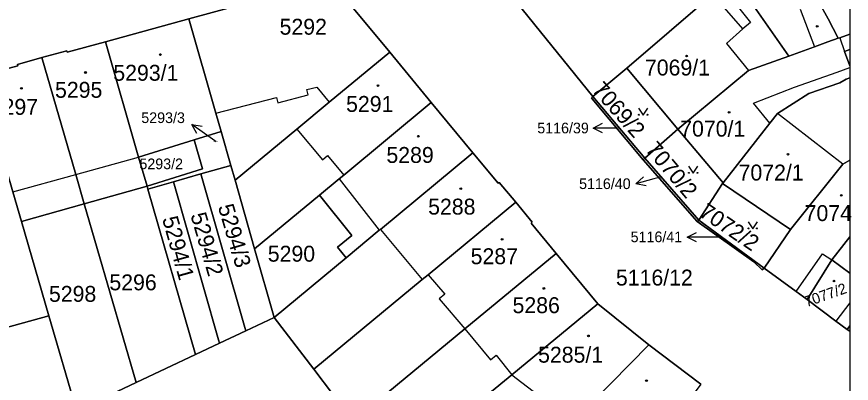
# Model space of a CAD drawing. Extents: x -596233 to -595156, y -1161235 to -1159375.
# Drawn here: x -595247.3 to -595158.1, y -1160618.3 to -1160579.1 of the extents above; entities that cross this region are included whole.
import ezdxf

# ---------------------------------------------------------------- set-up
doc = ezdxf.new("R2010")
doc.units = 0
for name, color, linetype in [('KN_CAR_KR', 7, 'Continuous'), ('KN_KULTURY', 7, 'Continuous'), ('KN_PARC_CIS_POM', 7, 'Continuous'), ('KN_PARC_CIS_POZ', 7, 'Continuous'), ('KN_PARC_CIS_STAV', 7, 'Continuous'), ('KN_PARC_PLOCHA', 7, 'Continuous'), ('PARC_C_SIPKA', 7, 'Continuous'), ('parcely_l', 7, 'Continuous')]:
    doc.layers.add(name, color=color, linetype=linetype)

msp = doc.modelspace()

# ---------------------------------------------------------------- linework, layer by layer
at = {"layer": 'KN_CAR_KR'}
for points in [[(-595169.65, -1160580.41), (-595172.88, -1160576.7)], [(-595170.71, -1160577.4), (-595168.86, -1160579.71)], [(-595163.52, -1160578.3), (-595162, -1160582.32)], [(-595169.65, -1160580.41), (-595171.41, -1160581.97)], [(-595168.86, -1160579.71), (-595169.65, -1160580.41)], [(-595159.3, -1160581.34), (-595158.78, -1160582.8)], [(-595171.41, -1160581.97), (-595169.04, -1160584.85)], [(-595159.59, -1160585.01), (-595158.2304, -1160584.5182)], [(-595164.14, -1160586.64), (-595159.59, -1160585.01)], [(-595216.27, -1160586.89), (-595215.2, -1160586.61)], [(-595215.2, -1160586.61), (-595213.86, -1160588.23)], [(-595168.54, -1160588.35), (-595164.14, -1160586.64)], [(-595219.38, -1160588.3), (-595216.12, -1160587.45)], [(-595216.12, -1160587.45), (-595216.27, -1160586.89)], [(-595225.99, -1160589.41), (-595219.52, -1160587.73)], [(-595219.52, -1160587.73), (-595219.38, -1160588.3)], [(-595166.76, -1160590.49), (-595168.54, -1160588.35)], [(-595158.98, -1160594.86), (-595165.96, -1160589.43)], [(-595217.33, -1160591.1), (-595214.6, -1160594.39)], [(-595240.96, -1160595.95), (-595234.24, -1160594.09)], [(-595214.6, -1160594.39), (-595214.05, -1160593.94)], [(-595214.05, -1160593.94), (-595212.32, -1160596.02)], [(-595247.69, -1160597.82), (-595240.96, -1160595.95)], [(-595212.81, -1160596.42), (-595208.52, -1160601.92)], [(-595208.4, -1160601.82), (-595203.92, -1160607.17)], [(-595163.97, -1160608.45), (-595161.16, -1160604.44), (-595160.15, -1160605.09)], [(-595203.3, -1160606.66), (-595201.52, -1160608.73)], [(-595201.52, -1160608.73), (-595202.12, -1160609.25)], [(-595202.12, -1160609.25), (-595199.36, -1160612.44)], [(-595158.2304, -1160609.6567), (-595159.71, -1160611.61)], [(-595199.36, -1160612.44), (-595196.64, -1160615.76)], [(-595196.64, -1160615.76), (-595196.04, -1160615.26)], [(-595196.04, -1160615.26), (-595194.34, -1160617.35)], [(-595194.34, -1160617.35), (-595187.81, -1160622.37)]]:
    msp.add_lwpolyline(points, dxfattribs=at)
at = {"layer": 'KN_KULTURY'}
for points in [[(-595180.8118, -1160588.8716), (-595180.3118, -1160589.6216), (-595179.8118, -1160588.8716)], [(-595175.4718, -1160595.0816), (-595174.9718, -1160595.8316), (-595174.4718, -1160595.0816)], [(-595169.1018, -1160601.0216), (-595168.6018, -1160601.7716), (-595168.1018, -1160601.0216)]]:
    msp.add_lwpolyline(points, dxfattribs=at)
for centre, radius in [((-595161.71, -1160580.13), 0.09), ((-595161.71, -1160580.13), 0.0398), ((-595231.92, -1160583.14), 0.09), ((-595231.92, -1160583.14), 0.0398), ((-595175.67, -1160583.3), 0.09), ((-595175.67, -1160583.3), 0.0398), ((-595239.92, -1160585.06), 0.09), ((-595239.92, -1160585.06), 0.0398), ((-595246.77, -1160586.75), 0.09), ((-595246.77, -1160586.75), 0.0398), ((-595208.65, -1160586.45), 0.09), ((-595208.65, -1160586.45), 0.0398), ((-595171.13, -1160589.32), 0.09), ((-595171.13, -1160589.32), 0.0398), ((-595180.762, -1160589.5714), 0.05), ((-595179.8626, -1160589.5714), 0.05), ((-595204.35, -1160591.87), 0.09), ((-595204.35, -1160591.87), 0.0398), ((-595164.84, -1160593.79), 0.09), ((-595164.84, -1160593.79), 0.0398), ((-595175.422, -1160595.7814), 0.05), ((-595174.5226, -1160595.7814), 0.05), ((-595199.81, -1160597.47), 0.09), ((-595199.81, -1160597.47), 0.0398), ((-595159.14, -1160598.19), 0.09), ((-595159.14, -1160598.19), 0.0398), ((-595169.052, -1160601.7214), 0.05), ((-595168.1526, -1160601.7214), 0.05), ((-595195.39, -1160602.89), 0.09), ((-595195.39, -1160602.89), 0.0398), ((-595159.92, -1160607.34), 0.09), ((-595190.93, -1160608.13), 0.09), ((-595190.93, -1160608.13), 0.0398), ((-595159.92, -1160607.34), 0.0398), ((-595186.16, -1160613.2), 0.09), ((-595186.16, -1160613.2), 0.0398), ((-595179.96, -1160617.98), 0.09), ((-595179.96, -1160617.98), 0.0398)]:
    msp.add_circle(centre, radius, dxfattribs=at)
at = {"layer": 'KN_PARC_PLOCHA'}
for points in [[(-595158.2304, -1160580.9538), (-595159.3, -1160581.34), (-595159.46, -1160581.4), (-595160.53, -1160579.33), (-595161.58, -1160577.46), (-595162.8, -1160575.26), (-595164.72, -1160570.41), (-595167.53, -1160561.66), (-595161.3, -1160559.79), (-595158.2304, -1160558.8486)], [(-595159.46, -1160581.4), (-595160.56, -1160581.79), (-595162, -1160582.32), (-595164.73, -1160583.3), (-595168.73, -1160577.6), (-595169.22, -1160576.38), (-595170.03, -1160574.38), (-595171.2, -1160572.7), (-595171.6, -1160571.41), (-595171.69, -1160571.13), (-595173.83, -1160563.55), (-595167.53, -1160561.66), (-595164.72, -1160570.41), (-595162.8, -1160575.26), (-595161.58, -1160577.46), (-595160.53, -1160579.33)], [(-595170.03, -1160574.38), (-595172.88, -1160576.7), (-595173.01, -1160576.81), (-595182.06, -1160584.61), (-595185.68, -1160587.63), (-595198.25, -1160572.11), (-595198.91, -1160571.29), (-595198.8, -1160571.07), (-595198.06, -1160570.85), (-595194.58, -1160569.81), (-595185.85, -1160567.21), (-595177.97, -1160564.82), (-595177.99, -1160564.76), (-595173.83, -1160563.55), (-595171.69, -1160571.13), (-595171.6, -1160571.41), (-595171.2, -1160572.7)], [(-595164.73, -1160583.3), (-595169.04, -1160584.85), (-595176.6, -1160591.1), (-595182.06, -1160584.61), (-595173.01, -1160576.81), (-595172.88, -1160576.7), (-595170.03, -1160574.38), (-595169.22, -1160576.38), (-595168.73, -1160577.6)], [(-595207.41, -1160582.89), (-595213.86, -1160588.23), (-595217.33, -1160591.1), (-595223.94, -1160596.57), (-595224.4, -1160594.98), (-595225.43, -1160591.37), (-595225.99, -1160589.41), (-595228.87, -1160579.33), (-595213.77, -1160575.21)], [(-595225.43, -1160591.37), (-595228.3, -1160592.26), (-595234.24, -1160594.09), (-595237.79, -1160581.77), (-595228.87, -1160579.33), (-595225.99, -1160589.41)], [(-595158.2304, -1160582.6066), (-595158.78, -1160582.8), (-595158.2304, -1160584.3572), (-595158.2304, -1160585.6373), (-595158.62, -1160585.78), (-595159.31, -1160586.16), (-595162.61, -1160587.3), (-595165.96, -1160589.43), (-595166.76, -1160590.49), (-595171.77, -1160596.85), (-595176.6, -1160591.1), (-595169.04, -1160584.85), (-595164.73, -1160583.3), (-595162, -1160582.32), (-595160.56, -1160581.79), (-595159.46, -1160581.4), (-595159.3, -1160581.34), (-595158.2304, -1160580.9538)], [(-595234.24, -1160594.09), (-595233.34, -1160597.22), (-595240.05, -1160599.1), (-595240.96, -1160595.95), (-595244.58, -1160583.47), (-595241.91, -1160582.74), (-595241.87, -1160582.88), (-595237.79, -1160581.77)], [(-595202.96, -1160588.27), (-595212.32, -1160596.02), (-595212.81, -1160596.42), (-595214.9, -1160598.15), (-595221.84, -1160603.89), (-595223.94, -1160596.57), (-595217.33, -1160591.1), (-595213.86, -1160588.23), (-595207.41, -1160582.89)], [(-595158.2304, -1160584.3572), (-595158.78, -1160582.8), (-595158.2304, -1160582.6066)], [(-595240.05, -1160599.1), (-595246.77, -1160600.98), (-595247.69, -1160597.82), (-595251.29, -1160585.46), (-595247.16, -1160584.33), (-595247.2, -1160584.19), (-595244.58, -1160583.47), (-595240.96, -1160595.95)], [(-595176.6, -1160591.1), (-595180.13, -1160594.21), (-595185.68, -1160587.63), (-595182.06, -1160584.61)], [(-595246.77, -1160600.98), (-595243.84, -1160611.05), (-595250.73, -1160612.96), (-595254.52, -1160599.66), (-595258.05, -1160587.3), (-595251.29, -1160585.46), (-595247.69, -1160597.82)], [(-595158.2304, -1160594.4102), (-595158.98, -1160594.86), (-595164.57, -1160601.84), (-595171.83, -1160596.91), (-595171.77, -1160596.85), (-595166.76, -1160590.49), (-595165.96, -1160589.43), (-595162.61, -1160587.3), (-595159.31, -1160586.16), (-595158.62, -1160585.78), (-595158.2304, -1160585.6373)], [(-595180.13, -1160594.21), (-595180.31, -1160594.38), (-595185.76, -1160587.86), (-595185.84, -1160587.76), (-595185.68, -1160587.63)], [(-595198.51, -1160593.64), (-595208.4, -1160601.82), (-595208.52, -1160601.92), (-595212.07, -1160604.86), (-595213, -1160603.73), (-595211.47, -1160602.46), (-595214.9, -1160598.15), (-595212.81, -1160596.42), (-595212.32, -1160596.02), (-595202.96, -1160588.27)], [(-595171.77, -1160596.85), (-595171.83, -1160596.91), (-595174.35, -1160600.84), (-595180.13, -1160594.21), (-595176.6, -1160591.1)], [(-595224.4, -1160594.98), (-595227.58, -1160595.9), (-595230.52, -1160596.74), (-595233.25, -1160597.53), (-595233.34, -1160597.22), (-595227.42, -1160595.34), (-595228.3, -1160592.26), (-595225.43, -1160591.37)], [(-595233.34, -1160597.22), (-595234.24, -1160594.09), (-595228.3, -1160592.26), (-595227.42, -1160595.34)], [(-595193.94, -1160598.92), (-595203.3, -1160606.66), (-595203.92, -1160607.17), (-595215.53, -1160616.77), (-595219.75, -1160611.22), (-595212.07, -1160604.86), (-595208.52, -1160601.92), (-595208.4, -1160601.82), (-595198.51, -1160593.64), (-595195.82, -1160596.89), (-595195.7, -1160596.8)], [(-595174.35, -1160600.84), (-595174.54, -1160600.99), (-595180.31, -1160594.38), (-595180.13, -1160594.21)], [(-595158.2304, -1160602.6243), (-595160.15, -1160605.09), (-595162.78, -1160609.32), (-595163.97, -1160608.45), (-595167.39, -1160605.97), (-595164.57, -1160601.84), (-595158.98, -1160594.86), (-595158.2304, -1160594.4102)], [(-595223.94, -1160596.57), (-595221.84, -1160603.89), (-595219.75, -1160611.22), (-595222.78, -1160612.65), (-595222.88, -1160612.3), (-595227.58, -1160595.9), (-595224.4, -1160594.98)], [(-595222.78, -1160612.65), (-595225.61, -1160613.98), (-595225.71, -1160613.62), (-595230.52, -1160596.74), (-595227.58, -1160595.9), (-595222.88, -1160612.3)], [(-595233.25, -1160597.53), (-595228.16, -1160615.18), (-595234.52, -1160618.18), (-595240.05, -1160599.1), (-595233.34, -1160597.22)], [(-595225.61, -1160613.98), (-595228.16, -1160615.18), (-595233.25, -1160597.53), (-595230.52, -1160596.74), (-595225.71, -1160613.62)], [(-595164.57, -1160601.84), (-595167.39, -1160605.97), (-595174.35, -1160600.84), (-595171.83, -1160596.91)], [(-595212.07, -1160604.86), (-595219.75, -1160611.22), (-595221.84, -1160603.89), (-595214.9, -1160598.15), (-595211.47, -1160602.46), (-595213, -1160603.73)], [(-595234.52, -1160618.18), (-595239.25, -1160620.41), (-595240.89, -1160621.18), (-595243.84, -1160611.05), (-595246.77, -1160600.98), (-595240.05, -1160599.1)], [(-595189.61, -1160604.39), (-595199.36, -1160612.44), (-595211.31, -1160622.31), (-595215.53, -1160616.77), (-595203.92, -1160607.17), (-595203.3, -1160606.66), (-595193.94, -1160598.92), (-595192.18, -1160601.05), (-595192.3, -1160601.15)], [(-595167.39, -1160605.97), (-595167.59, -1160606.15), (-595168.5, -1160605.29), (-595174.54, -1160600.99), (-595174.35, -1160600.84)], [(-595158.2304, -1160606.4841), (-595160.15, -1160605.09), (-595158.2304, -1160602.6243)], [(-595185.16, -1160609.77), (-595194.34, -1160617.35), (-595196.91, -1160619.46), (-595207.09, -1160627.86), (-595211.31, -1160622.31), (-595199.36, -1160612.44), (-595189.61, -1160604.39)], [(-595158.2304, -1160606.4841), (-595158.2304, -1160612.139), (-595158.51, -1160612.51), (-595159.71, -1160611.61), (-595162.78, -1160609.32), (-595160.15, -1160605.09)], [(-595179.7, -1160614.15), (-595187.81, -1160622.37), (-595189.19, -1160623.76), (-595190.17, -1160624.75), (-595196.91, -1160619.46), (-595194.34, -1160617.35), (-595185.16, -1160609.77)], [(-595239.25, -1160620.41), (-595233.94, -1160632.57), (-595239.5, -1160635.14), (-595255.26, -1160642.47), (-595257.72, -1160637.12), (-595265.5, -1160621.71), (-595268.59, -1160623.13), (-595270.31, -1160619.39), (-595264.52, -1160616.77), (-595257.63, -1160614.86), (-595250.73, -1160612.96), (-595243.84, -1160611.05), (-595240.89, -1160621.18)], [(-595215.53, -1160616.77), (-595211.31, -1160622.31), (-595207.09, -1160627.86), (-595213.41, -1160630.78), (-595217.54, -1160622.21), (-595219.63, -1160623.2), (-595219.57, -1160623.34), (-595227.1, -1160626.89), (-595226.58, -1160628.01), (-595230.21, -1160629.72), (-595229.05, -1160632.29), (-595228.78, -1160632.16), (-595226.65, -1160636.89), (-595231.14, -1160638.97), (-595233.94, -1160632.57), (-595239.25, -1160620.41), (-595234.52, -1160618.18), (-595228.16, -1160615.18), (-595225.61, -1160613.98), (-595222.78, -1160612.65), (-595219.75, -1160611.22)], [(-595158.2304, -1160612.7045), (-595158.51, -1160612.51), (-595158.2304, -1160612.139)], [(-595174.14, -1160618.35), (-595182.56, -1160629.61), (-595189.19, -1160623.76), (-595187.81, -1160622.37), (-595179.7, -1160614.15)]]:
    msp.add_lwpolyline(points, close=True, dxfattribs=at)
for points in [[(-595198.25, -1160572.11), (-595185.68, -1160587.63), (-595185.84, -1160587.76), (-595185.76, -1160587.86), (-595180.31, -1160594.38), (-595174.54, -1160600.99), (-595168.5, -1160605.29), (-595167.59, -1160606.15), (-595167.39, -1160605.97), (-595163.97, -1160608.45), (-595162.78, -1160609.32), (-595159.71, -1160611.61), (-595158.51, -1160612.51), (-595158.2304, -1160612.7045), (-595158.2304, -1160630.3867)], [(-595213.77, -1160575.21), (-595228.87, -1160579.33), (-595237.79, -1160581.77), (-595241.87, -1160582.88), (-595241.91, -1160582.74), (-595244.58, -1160583.47), (-595247.2, -1160584.19), (-595247.16, -1160584.33), (-595251.29, -1160585.46), (-595258.05, -1160587.3), (-595262.16, -1160588.42), (-595262.2, -1160588.28), (-595264.84, -1160589), (-595267.57, -1160589.75), (-595267.53, -1160589.89), (-595271.55, -1160590.99), (-595280.24, -1160593.36), (-595294.35, -1160597.2), (-595299.47, -1160598.59)], [(-595174.14, -1160618.35), (-595179.7, -1160614.15), (-595185.16, -1160609.77), (-595189.61, -1160604.39), (-595192.3, -1160601.15), (-595192.18, -1160601.05), (-595193.94, -1160598.92), (-595195.7, -1160596.8), (-595195.82, -1160596.89), (-595198.51, -1160593.64), (-595202.96, -1160588.27), (-595207.41, -1160582.89), (-595213.77, -1160575.21)]]:
    msp.add_lwpolyline(points, dxfattribs=at)
at = {"layer": 'PARC_C_SIPKA'}
for points in [[(-595228.027, -1160591.5916), (-595228.5487, -1160590.6028), (-595227.4446, -1160590.7787)], [(-595225.94, -1160592.47), (-595226.11, -1160592.35), (-595228.5487, -1160590.6028)], [(-595184.66, -1160591.49), (-595185.66, -1160590.99), (-595184.66, -1160590.49)], [(-595183.07, -1160590.99), (-595183.65, -1160590.99), (-595185.66, -1160590.99)], [(-595180.0061, -1160597.1757), (-595181.1043, -1160596.9663), (-595180.2779, -1160596.2133)], [(-595178.59, -1160596.26), (-595179.17, -1160596.42), (-595181.1043, -1160596.9663)], [(-595174.62, -1160603.15), (-595175.62, -1160602.65), (-595174.62, -1160602.15)], [(-595172.14, -1160602.65), (-595173.61, -1160602.65), (-595175.62, -1160602.65)]]:
    msp.add_lwpolyline(points, dxfattribs=at)
at = {"layer": 'parcely_l'}
for points in [[(-595158.2304, -1160558.8486), (-595158.2304, -1160580.9538)], [(-595159.46, -1160581.4), (-595160.53, -1160579.33), (-595161.58, -1160577.46), (-595162.8, -1160575.26), (-595164.72, -1160570.41), (-595167.53, -1160561.66)], [(-595185.68, -1160587.63), (-595198.25, -1160572.11), (-595198.91, -1160571.29)], [(-595170.03, -1160574.38), (-595172.88, -1160576.7), (-595173.01, -1160576.81), (-595182.06, -1160584.61)], [(-595170.03, -1160574.38), (-595169.22, -1160576.38), (-595168.73, -1160577.6), (-595164.73, -1160583.3)], [(-595213.77, -1160575.21), (-595228.87, -1160579.33)], [(-595207.41, -1160582.89), (-595213.77, -1160575.21)], [(-595237.79, -1160581.77), (-595228.87, -1160579.33)], [(-595228.87, -1160579.33), (-595225.99, -1160589.41), (-595225.43, -1160591.37)], [(-595164.73, -1160583.3), (-595162, -1160582.32), (-595160.56, -1160581.79), (-595159.46, -1160581.4)], [(-595159.46, -1160581.4), (-595159.3, -1160581.34), (-595158.2304, -1160580.9538)], [(-595158.2304, -1160580.9538), (-595158.2304, -1160582.6066)], [(-595244.58, -1160583.47), (-595241.91, -1160582.74), (-595241.87, -1160582.88), (-595237.79, -1160581.77)], [(-595234.24, -1160594.09), (-595237.79, -1160581.77)], [(-595223.94, -1160596.57), (-595217.33, -1160591.1), (-595213.86, -1160588.23), (-595207.41, -1160582.89)], [(-595207.41, -1160582.89), (-595202.96, -1160588.27)], [(-595158.2304, -1160582.6066), (-595158.78, -1160582.8), (-595158.2304, -1160584.3572)], [(-595158.2304, -1160582.6066), (-595158.2304, -1160584.3572)], [(-595244.58, -1160583.47), (-595247.2, -1160584.19), (-595247.16, -1160584.33), (-595251.29, -1160585.46)], [(-595240.05, -1160599.1), (-595240.96, -1160595.95), (-595244.58, -1160583.47)], [(-595176.6, -1160591.1), (-595169.04, -1160584.85), (-595164.73, -1160583.3)], [(-595182.06, -1160584.61), (-595185.68, -1160587.63)], [(-595176.6, -1160591.1), (-595182.06, -1160584.61)], [(-595158.2304, -1160584.3572), (-595158.2304, -1160585.6373)], [(-595251.29, -1160585.46), (-595247.69, -1160597.82), (-595246.77, -1160600.98)], [(-595158.2304, -1160585.6373), (-595158.62, -1160585.78), (-595159.31, -1160586.16), (-595162.61, -1160587.3), (-595165.96, -1160589.43), (-595166.76, -1160590.49), (-595171.77, -1160596.85)], [(-595158.2304, -1160585.6373), (-595158.2304, -1160594.4102)], [(-595185.68, -1160587.63), (-595185.84, -1160587.76), (-595185.76, -1160587.86), (-595180.31, -1160594.38)], [(-595185.68, -1160587.63), (-595180.13, -1160594.21)], [(-595202.96, -1160588.27), (-595212.32, -1160596.02), (-595212.81, -1160596.42), (-595214.9, -1160598.15)], [(-595198.51, -1160593.64), (-595202.96, -1160588.27)], [(-595180.13, -1160594.21), (-595176.6, -1160591.1)], [(-595171.77, -1160596.85), (-595176.6, -1160591.1)], [(-595225.43, -1160591.37), (-595228.3, -1160592.26)], [(-595225.43, -1160591.37), (-595224.4, -1160594.98)], [(-595228.3, -1160592.26), (-595234.24, -1160594.09)], [(-595228.3, -1160592.26), (-595227.42, -1160595.34), (-595233.34, -1160597.22)], [(-595212.07, -1160604.86), (-595208.52, -1160601.92), (-595208.4, -1160601.82), (-595198.51, -1160593.64)], [(-595193.94, -1160598.92), (-595195.7, -1160596.8), (-595195.82, -1160596.89), (-595198.51, -1160593.64)], [(-595234.24, -1160594.09), (-595233.34, -1160597.22)], [(-595180.31, -1160594.38), (-595180.13, -1160594.21)], [(-595174.54, -1160600.99), (-595180.31, -1160594.38)], [(-595180.13, -1160594.21), (-595174.35, -1160600.84)], [(-595158.2304, -1160594.4102), (-595158.98, -1160594.86), (-595164.57, -1160601.84)], [(-595158.2304, -1160594.4102), (-595158.2304, -1160602.6243)], [(-595227.58, -1160595.9), (-595224.4, -1160594.98)], [(-595224.4, -1160594.98), (-595223.94, -1160596.57)], [(-595230.52, -1160596.74), (-595227.58, -1160595.9)], [(-595222.78, -1160612.65), (-595222.88, -1160612.3), (-595227.58, -1160595.9)], [(-595221.84, -1160603.89), (-595223.94, -1160596.57)], [(-595233.34, -1160597.22), (-595240.05, -1160599.1)], [(-595233.34, -1160597.22), (-595233.25, -1160597.53)], [(-595230.52, -1160596.74), (-595233.25, -1160597.53)], [(-595225.61, -1160613.98), (-595225.71, -1160613.62), (-595230.52, -1160596.74)], [(-595171.83, -1160596.91), (-595174.35, -1160600.84)], [(-595171.77, -1160596.85), (-595171.83, -1160596.91)], [(-595164.57, -1160601.84), (-595171.83, -1160596.91)], [(-595233.25, -1160597.53), (-595228.16, -1160615.18)], [(-595214.9, -1160598.15), (-595221.84, -1160603.89)], [(-595214.9, -1160598.15), (-595211.47, -1160602.46), (-595213, -1160603.73), (-595212.07, -1160604.86)], [(-595246.77, -1160600.98), (-595240.05, -1160599.1)], [(-595240.05, -1160599.1), (-595234.52, -1160618.18)], [(-595215.53, -1160616.77), (-595203.92, -1160607.17), (-595203.3, -1160606.66), (-595193.94, -1160598.92)], [(-595189.61, -1160604.39), (-595192.3, -1160601.15), (-595192.18, -1160601.05), (-595193.94, -1160598.92)], [(-595243.84, -1160611.05), (-595246.77, -1160600.98)], [(-595174.35, -1160600.84), (-595174.54, -1160600.99)], [(-595174.54, -1160600.99), (-595168.5, -1160605.29), (-595167.59, -1160606.15), (-595167.39, -1160605.97)], [(-595174.35, -1160600.84), (-595167.39, -1160605.97)], [(-595167.39, -1160605.97), (-595164.57, -1160601.84)], [(-595160.15, -1160605.09), (-595158.2304, -1160602.6243)], [(-595158.2304, -1160602.6243), (-595158.2304, -1160606.4841)], [(-595221.84, -1160603.89), (-595219.75, -1160611.22)], [(-595189.61, -1160604.39), (-595199.36, -1160612.44), (-595211.31, -1160622.31)], [(-595185.16, -1160609.77), (-595189.61, -1160604.39)], [(-595212.07, -1160604.86), (-595219.75, -1160611.22)], [(-595162.78, -1160609.32), (-595160.15, -1160605.09)], [(-595158.2304, -1160606.4841), (-595160.15, -1160605.09)], [(-595167.39, -1160605.97), (-595163.97, -1160608.45), (-595162.78, -1160609.32)], [(-595158.2304, -1160606.4841), (-595158.2304, -1160612.139)], [(-595196.91, -1160619.46), (-595194.34, -1160617.35), (-595185.16, -1160609.77)], [(-595185.16, -1160609.77), (-595179.7, -1160614.15)], [(-595162.78, -1160609.32), (-595159.71, -1160611.61), (-595158.51, -1160612.51)], [(-595243.84, -1160611.05), (-595250.73, -1160612.96)], [(-595239.25, -1160620.41), (-595240.89, -1160621.18), (-595243.84, -1160611.05)], [(-595222.78, -1160612.65), (-595219.75, -1160611.22)], [(-595219.75, -1160611.22), (-595215.53, -1160616.77)], [(-595158.2304, -1160612.139), (-595158.51, -1160612.51)], [(-595158.51, -1160612.51), (-595158.2304, -1160612.7045)], [(-595158.2304, -1160612.139), (-595158.2304, -1160612.7045)], [(-595225.61, -1160613.98), (-595222.78, -1160612.65)], [(-595158.2304, -1160612.7045), (-595158.2304, -1160630.3867)], [(-595228.16, -1160615.18), (-595225.61, -1160613.98)], [(-595179.7, -1160614.15), (-595187.81, -1160622.37), (-595189.19, -1160623.76)], [(-595174.14, -1160618.35), (-595179.7, -1160614.15)], [(-595234.52, -1160618.18), (-595228.16, -1160615.18)], [(-595215.53, -1160616.77), (-595211.31, -1160622.31)], [(-595239.25, -1160620.41), (-595234.52, -1160618.18)]]:
    msp.add_lwpolyline(points, dxfattribs=at)

# ---------------------------------------------------------------- texts
at = {"layer": 'KN_PARC_CIS_POM'}
for s, rotation, p in [('5116/39', 313.355486, (-595183.2988, -1160590.7476)), ('5116/40', 316.96855, (-595178.8337, -1160596.0325)), ('5116/41', 324.865807, (-595172.4126, -1160602.4582))]:
    msp.add_text(s, height=0.1, rotation=rotation, dxfattribs=at).set_placement(p)
msp.add_text('5293/3', height=0.1, dxfattribs=at).set_placement((-595226.2233, -1160592.47))
at = {"layer": 'KN_PARC_CIS_POZ'}
for s, rotation, p in [('7069/2', 311.563007, (-595185.8556, -1160586.9861)), ('7070/2', 310.038311, (-595180.1485, -1160593.3323)), ('5294/3', 286.440768, (-595225.7832, -1160599.3903)), ('7072/2', 325.925432, (-595174.4396, -1160600.3214)), ('5294/2', 286.260205, (-595228.7187, -1160600.286)), ('5294/1', 285.442925, (-595231.7426, -1160600.6673))]:
    msp.add_text(s, height=1.7, rotation=rotation, dxfattribs=at).set_placement(p)
for s, height, p in [('5293/3', 1.14, (-595233.96, -1160590.46)), ('5116/39', 1.14, (-595191.635, -1160591.56)), ('5293/2', 1.14, (-595234.16, -1160595.39)), ('5116/40', 1.14, (-595187.165, -1160597.51)), ('5116/41', 1.14, (-595181.655, -1160603.19)), ('5290', 1.7, (-595220.4366, -1160605.27)), ('5116/12', 1.7, (-595183.2266, -1160607.82)), ('5296', 1.7, (-595237.3666, -1160608.33)), ('5298', 1.7, (-595243.8266, -1160609.56))]:
    msp.add_text(s, height=height, dxfattribs=at).set_placement(p)
at = {"layer": 'KN_PARC_CIS_STAV'}
for s, p in [('5292', (-595219.1766, -1160581.02)), ('7069/1', (-595180.1266, -1160585.38)), ('5293/1', (-595236.9466, -1160585.94)), ('5295', (-595243.1766, -1160587.76)), ('5291', (-595212.0666, -1160589.27)), ('5297', (-595250.0466, -1160589.58)), ('7070/1', (-595176.3566, -1160591.91)), ('5289', (-595207.7566, -1160594.72)), ('7072/1', (-595170.1166, -1160596.6)), ('5288', (-595203.2966, -1160600.24)), ('7074', (-595163.0593, -1160600.93)), ('5287', (-595198.7566, -1160605.54)), ('5286', (-595194.2766, -1160610.77)), ('5285/1', (-595191.5466, -1160616.06))]:
    msp.add_text(s, height=1.7, dxfattribs=at).set_placement(p)
msp.add_text('7077/2', height=1.14, rotation=19.440798, dxfattribs=at).set_placement((-595162.8467, -1160610.1347))

doc.saveas('drawing.dxf')
